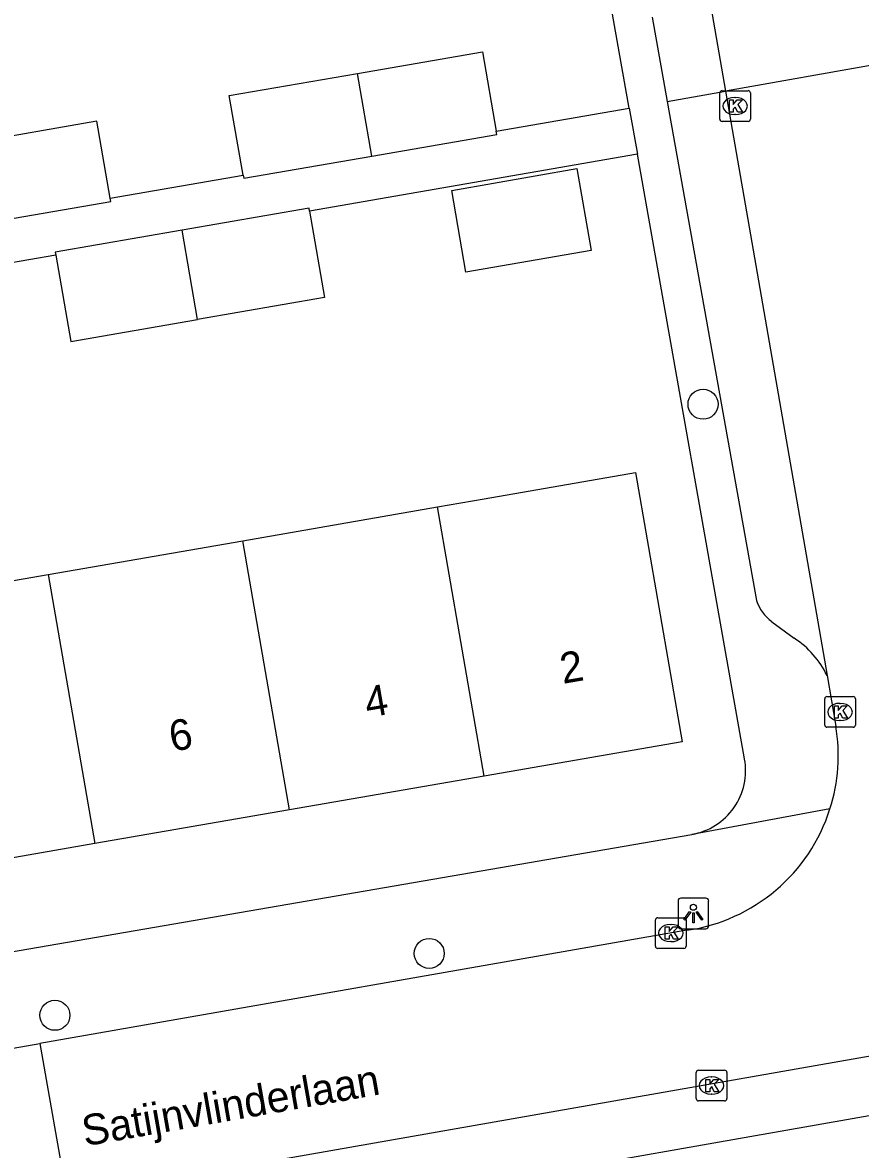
# Model space of a CAD drawing. Extents: x 162880 to 165536, y 384011 to 385179.
# Drawn here: x 164162.84 to 164190.14, y 384566.76 to 384603.48 of the extents above; entities that cross this region are included whole.
import ezdxf

# ---------------------------------------------------------------- set-up
doc = ezdxf.new("R2010")
doc.units = 0
for name, color, linetype in [('IMGEO_Boom', 7, 'Continuous'), ('IMGEO_Kolk', 7, 'Continuous'), ('IMGEO_Lichtpunt', 7, 'Continuous'), ('IMGEO_Openbare_ruimte_label', 7, 'Continuous'), ('IMGEO_Pand', 7, 'Continuous'), ('IMGEO_Pand_nummerreeks', 7, 'Continuous'), ('IMGEO_Parkeervlak_open', 7, 'Continuous'), ('IMGEO_Rijbaan_lokaal_open', 7, 'Continuous'), ('IMGEO_Voetpad_open', 7, 'Continuous')]:
    doc.layers.add(name, color=color, linetype=linetype)

msp = doc.modelspace()

# ---------------------------------------------------------------- linework, layer by layer
at = {"layer": 'IMGEO_Boom'}
for centre in [(164185.008, 384591.04), (164176.087, 384573.148), (164163.894, 384571.131)]:
    msp.add_circle(centre, 0.489, dxfattribs=at)
at = {"layer": 'IMGEO_Kolk'}
for p, q in [((164185.551, 384600.331), (164185.551, 384601.183)), ((164185.626, 384601.257), (164186.478, 384601.257)), ((164186.552, 384601.183), (164186.552, 384600.331)), ((164186.039, 384601.037), (164186.064, 384601.037)), ((164186.062, 384600.477), (164186.037, 384600.477)), ((164186.478, 384600.257), (164185.626, 384600.257)), ((164188.971, 384580.589), (164188.971, 384581.441)), ((164189.046, 384581.515), (164189.898, 384581.515)), ((164189.972, 384581.441), (164189.972, 384580.589)), ((164189.459, 384581.295), (164189.484, 384581.295)), ((164189.482, 384580.735), (164189.457, 384580.735)), ((164189.898, 384580.515), (164189.046, 384580.515)), ((164183.457, 384573.385), (164183.457, 384574.237)), ((164183.532, 384574.311), (164184.384, 384574.311)), ((164183.945, 384574.091), (164183.97, 384574.091)), ((164184.458, 384574.237), (164184.458, 384573.385)), ((164184.384, 384573.311), (164183.532, 384573.311)), ((164183.968, 384573.531), (164183.943, 384573.531)), ((164184.783, 384568.416), (164184.783, 384569.268)), ((164184.858, 384569.342), (164185.71, 384569.342)), ((164185.784, 384569.268), (164185.784, 384568.416)), ((164185.271, 384569.122), (164185.296, 384569.122)), ((164185.294, 384568.562), (164185.269, 384568.562)), ((164185.71, 384568.342), (164184.858, 384568.342))]:
    msp.add_line(p, q, dxfattribs=at)
for points in [[(164185.551, 384600.331), (164185.551, 384601.183)], [(164185.626, 384601.257), (164186.478, 384601.257)], [(164186.552, 384601.183), (164186.552, 384600.331)], [(164185.872, 384600.957), (164185.995, 384600.957), (164185.995, 384600.806), (164186.125, 384600.957), (164186.289, 384600.957), (164186.143, 384600.806), (164186.296, 384600.557), (164186.144, 384600.557), (164186.059, 384600.721), (164185.995, 384600.654), (164185.995, 384600.557), (164185.872, 384600.557), (164185.872, 384600.957)], [(164186.478, 384600.257), (164185.626, 384600.257)], [(164188.971, 384580.589), (164188.971, 384581.441)], [(164189.046, 384581.515), (164189.898, 384581.515)], [(164189.972, 384581.441), (164189.972, 384580.589)], [(164189.292, 384581.215), (164189.415, 384581.215), (164189.415, 384581.064), (164189.545, 384581.215), (164189.709, 384581.215), (164189.563, 384581.064), (164189.716, 384580.815), (164189.564, 384580.815), (164189.479, 384580.979), (164189.415, 384580.912), (164189.415, 384580.815), (164189.292, 384580.815), (164189.292, 384581.215)], [(164189.898, 384580.515), (164189.046, 384580.515)], [(164183.457, 384573.385), (164183.457, 384574.237)], [(164183.532, 384574.311), (164184.384, 384574.311)], [(164183.778, 384574.011), (164183.901, 384574.011), (164183.901, 384573.86), (164184.031, 384574.011), (164184.195, 384574.011), (164184.049, 384573.86), (164184.202, 384573.611), (164184.05, 384573.611), (164183.965, 384573.775), (164183.901, 384573.708), (164183.901, 384573.611), (164183.778, 384573.611), (164183.778, 384574.011)], [(164184.458, 384574.237), (164184.458, 384573.385)], [(164184.384, 384573.311), (164183.532, 384573.311)], [(164184.783, 384568.416), (164184.783, 384569.268)], [(164184.858, 384569.342), (164185.71, 384569.342)], [(164185.784, 384569.268), (164185.784, 384568.416)], [(164185.104, 384569.042), (164185.227, 384569.042), (164185.227, 384568.891), (164185.357, 384569.042), (164185.521, 384569.042), (164185.375, 384568.891), (164185.528, 384568.642), (164185.376, 384568.642), (164185.291, 384568.806), (164185.227, 384568.739), (164185.227, 384568.642), (164185.104, 384568.642), (164185.104, 384569.042)], [(164185.71, 384568.342), (164184.858, 384568.342)]]:
    msp.add_lwpolyline(points, dxfattribs=at)
for centre, start, end in [((164185.628, 384601.181), 91.552, 178.448), ((164185.628, 384601.181), 91.552, 178.448), ((164186.476, 384601.181), 1.552, 88.448), ((164186.476, 384601.181), 1.552, 88.448), ((164185.628, 384600.333), 181.552, 268.448), ((164185.628, 384600.333), 181.552, 268.448), ((164186.476, 384600.333), 271.552, 358.448), ((164186.476, 384600.333), 271.552, 358.448), ((164189.048, 384581.439), 91.552, 178.448), ((164189.048, 384581.439), 91.552, 178.448), ((164189.896, 384581.439), 1.552, 88.448), ((164189.896, 384581.439), 1.552, 88.448), ((164189.048, 384580.591), 181.552, 268.448), ((164189.048, 384580.591), 181.552, 268.448), ((164189.896, 384580.591), 271.552, 358.448), ((164189.896, 384580.591), 271.552, 358.448), ((164183.534, 384574.235), 91.552, 178.448), ((164183.534, 384574.235), 91.552, 178.448), ((164184.382, 384574.235), 1.552, 88.448), ((164184.382, 384574.235), 1.552, 88.448), ((164183.534, 384573.387), 181.552, 268.448), ((164183.534, 384573.387), 181.552, 268.448), ((164184.382, 384573.387), 271.552, 358.448), ((164184.382, 384573.387), 271.552, 358.448), ((164184.86, 384569.266), 91.552, 178.448), ((164184.86, 384569.266), 91.552, 178.448), ((164185.708, 384569.266), 1.552, 88.448), ((164185.708, 384569.266), 1.552, 88.448), ((164184.86, 384568.418), 181.552, 268.448), ((164184.86, 384568.418), 181.552, 268.448), ((164185.708, 384568.418), 271.552, 358.448), ((164185.708, 384568.418), 271.552, 358.448)]:
    msp.add_arc(centre, 0.0765, start, end, dxfattribs=at)
for centre, major_axis, ratio, start_param, end_param in [((164186.038, 384600.757), (-0.387, 0.002), 0.722429, 4.712389, 7.853982), ((164186.063, 384600.757), (-0.39, 0.002), 0.717154, 1.570796, 4.712389), ((164189.458, 384581.015), (-0.387, 0.002), 0.722429, 4.712389, 7.853982), ((164189.483, 384581.015), (-0.39, 0.002), 0.717154, 1.570796, 4.712389), ((164183.944, 384573.811), (-0.387, 0.002), 0.722429, 4.712389, 7.853982), ((164183.969, 384573.811), (-0.39, 0.002), 0.717154, 1.570796, 4.712389), ((164185.27, 384568.842), (-0.387, 0.002), 0.722429, 4.712389, 7.853982), ((164185.295, 384568.842), (-0.39, 0.002), 0.717154, 1.570796, 4.712389)]:
    msp.add_ellipse(centre, major_axis=major_axis, ratio=ratio, start_param=start_param, end_param=end_param, dxfattribs=at)
at = {"layer": 'IMGEO_Lichtpunt'}
for p, q in [((164184.195, 384574.854), (164184.195, 384574.047)), ((164184.195, 384574.854), (164184.195, 384574.047)), ((164185.097, 384574.949), (164184.289, 384574.949)), ((164185.097, 384574.949), (164184.289, 384574.949)), ((164185.191, 384574.047), (164185.191, 384574.854)), ((164185.191, 384574.047), (164185.191, 384574.854)), ((164184.289, 384573.953), (164185.097, 384573.953)), ((164184.289, 384573.953), (164185.097, 384573.953))]:
    msp.add_line(p, q, dxfattribs=at)
for points in [[(164184.569, 384574.518), (164184.608, 384574.49), (164184.42, 384574.228), (164184.382, 384574.255), (164184.569, 384574.518)], [(164184.671, 384574.47), (164184.718, 384574.47), (164184.718, 384574.148), (164184.671, 384574.148), (164184.671, 384574.47)], [(164184.781, 384574.49), (164184.819, 384574.517), (164185.006, 384574.255), (164184.967, 384574.227), (164184.781, 384574.49)]]:
    msp.add_lwpolyline(points, dxfattribs=at)
msp.add_circle((164184.694, 384574.652), 0.0994, dxfattribs=at)
for centre, start, end in [((164184.289, 384574.854), 90, 180), ((164184.289, 384574.854), 90, 180), ((164185.097, 384574.854), 0, 90), ((164185.097, 384574.854), 0, 90), ((164184.289, 384574.047), 180, 270), ((164184.289, 384574.047), 180, 270), ((164185.097, 384574.047), 270, 0), ((164185.097, 384574.047), 270, 360)]:
    msp.add_arc(centre, 0.0946, start, end, dxfattribs=at)
at = {"layer": 'IMGEO_Pand'}
for points in [[(164173.752, 384601.821), (164177.821, 384602.527), (164178.271, 384599.937)], [(164170.025, 384598.506), (164169.575, 384601.096), (164173.752, 384601.821)], [(164174.218, 384599.126), (164173.752, 384601.821)], [(164165.695, 384597.754), (164165.264, 384600.259), (164161.151, 384599.552)], [(164174.218, 384599.126), (164178.289, 384599.832), (164178.271, 384599.937)], [(164170.025, 384598.506), (164170.043, 384598.402), (164174.218, 384599.126)], [(164177.283, 384595.345), (164176.821, 384598.008), (164180.899, 384598.716), (164181.361, 384596.053), (164177.283, 384595.345)], [(164161.605, 384596.937), (164165.713, 384597.65), (164165.695, 384597.754)], [(164172.189, 384597.335), (164172.172, 384597.433), (164168.037, 384596.714)], [(164172.189, 384597.335), (164172.678, 384594.52), (164168.543, 384593.801)], [(164168.037, 384596.714), (164163.902, 384595.994), (164163.918, 384595.9)], [(164168.543, 384593.801), (164168.037, 384596.714)], [(164163.918, 384595.9), (164164.408, 384593.082), (164168.543, 384593.801)], [(164176.353, 384587.694), (164177.883, 384587.959), (164182.809, 384588.814), (164184.33, 384580.045), (164177.873, 384578.925)], [(164170.013, 384586.594), (164176.353, 384587.694)], [(164177.873, 384578.925), (164176.353, 384587.694)], [(164163.674, 384585.494), (164170.013, 384586.594)], [(164171.533, 384577.825), (164170.013, 384586.594)], [(164157.334, 384584.394), (164163.674, 384585.494)], [(164163.674, 384585.494), (164165.194, 384576.725)], [(164177.873, 384578.925), (164171.533, 384577.825)], [(164171.533, 384577.825), (164165.194, 384576.725)], [(164165.194, 384576.725), (164158.854, 384575.626)]]:
    msp.add_lwpolyline(points, dxfattribs=at)
at = {"layer": 'IMGEO_Parkeervlak_open'}
msp.add_lwpolyline([(164183.842, 384600.901), (164185.738, 384601.236)], dxfattribs=at)
at = {"layer": 'IMGEO_Rijbaan_lokaal_open'}
for points in [[(164185.26, 384603.986), (164185.738, 384601.236)], [(164190.773, 384602.128), (164185.738, 384601.236)], [(164185.738, 384601.236), (164189.047, 384582.2)], [(164189.047, 384582.2), (164189.333, 384580.555)], [(164184.483, 384573.9), (164163.402, 384570.217)], [(164164.28, 384565.221), (164205.245, 384572.404)], [(164159.728, 384569.575), (164163.402, 384570.217)], [(164163.402, 384570.217), (164164.28, 384565.221)]]:
    msp.add_lwpolyline(points, dxfattribs=at)
for centre, start, end in [((164183.655, 384579.597), 342.3783, 9.5741), ((164183.656, 384579.598), 278.2598, 342.3692)]:
    msp.add_arc(centre, 5.758, start, end, dxfattribs=at)
at = {"layer": 'IMGEO_Voetpad_open'}
for points in [[(164182.603, 384600.69), (164179.108, 384620.413)], [(164183.351, 384603.648), (164183.842, 384600.901)], [(164183.842, 384600.901), (164186.746, 384584.647)], [(164178.271, 384599.937), (164182.603, 384600.69)], [(164182.603, 384600.69), (164182.869, 384599.189)], [(164182.869, 384599.189), (164172.189, 384597.335)], [(164186.361, 384579.482), (164182.869, 384599.189)], [(164165.695, 384597.754), (164170.025, 384598.506)], [(164163.918, 384595.9), (164159.51, 384595.135)], [(164187.245, 384583.956), (164187.982, 384583.415)], [(164189.143, 384577.854), (164184.707, 384577.028), (164184.644, 384577.027)], [(164134.566, 384568.392), (164184.644, 384577.027)], [(164202.402, 384569.961), (164164.615, 384563.313)]]:
    msp.add_lwpolyline(points, dxfattribs=at)
for centre, radius, start, end in [((164188.13, 384585.121), 1.462, 198.8923, 232.7769), ((164186.345, 384580.906), 2.996, 25.5907, 56.8813), ((164184.289, 384579.103), 2.106, 279.7066, 10.3564)]:
    msp.add_arc(centre, radius, start, end, dxfattribs=at)

# ---------------------------------------------------------------- texts
at = {"layer": 'IMGEO_Openbare_ruimte_label'}
msp.add_text('Satijnvlinderlaan', height=1, rotation=9.9615, dxfattribs=at).set_placement((164164.868, 384566.862))
at = {"layer": 'IMGEO_Pand_nummerreeks'}
for s, p in [('2', (164180.441, 384581.928)), ('4', (164174.075, 384580.823)), ('6', (164167.706, 384579.718))]:
    msp.add_text(s, height=1, rotation=9.8412, dxfattribs=at).set_placement(p)

doc.saveas('drawing.dxf')
